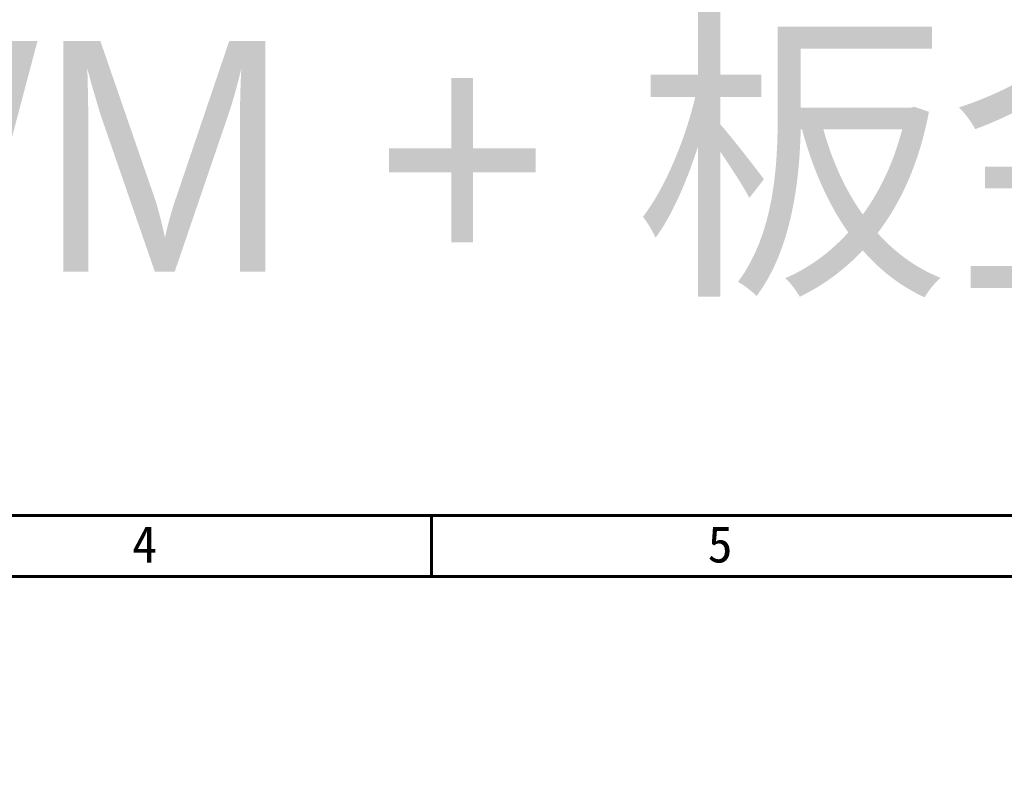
# Model space of a CAD drawing. Header units: millimetres. Extents: x 399 to 6233, y -1870 to 1602.
# Tile 530 of 656: x 5933 to 6019, y -75 to -9. Entities that reach past the tile are written whole.
import ezdxf

# ---------------------------------------------------------------- set-up
doc = ezdxf.new("R2010")
doc.units = ezdxf.units.MM
doc.layers.add('BORDER', color=7, linetype='Continuous')
doc.styles.get("Standard").update_dxf_attribs({"font": 'arial.ttf'})
doc.styles.add('標題欄', font='txt')

# ---------------------------------------------------------------- blocks, each defined once
blk = doc.blocks.new('A4-英文圖框-橫式')
at = {"layer": 'BORDER', "color": 123, "linetype": 'Continuous', "lineweight": 60, "ltscale": 25.4}
for p, q in [((2350.697, 183.498), (2350.697, 188.794)), ((2151.697, 183.498), (2549.792, 183.498))]:
    blk.add_line(p, q, dxfattribs=at)
blk.add_lwpolyline([(2151.697, 188.794), (2555.087, 188.794), (2555.087, -95.061), (2151.697, -95.061)], close=True, dxfattribs=at)
at = {"color": 60, "style": '標題欄'}
for s, p in [('4', (2324.762, 184.716)), ('5', (2374.611, 184.716))]:
    blk.add_text(s, height=3.177, dxfattribs=at).set_placement(p)

msp = doc.modelspace()

# ---------------------------------------------------------------- block references
msp.add_blockref('A4-英文圖框-橫式', (3618.375, -240.567))

# ---------------------------------------------------------------- texts
at = {"color": 7, "insert": (5971.767, -21.773), "char_height": 20, "attachment_point": 5}
msp.add_mtext_dynamic_manual_height_columns('{\\fPMingLiU|b0|i0|c136|p18;下折WM + 板金P03}', width=252.6866, gutter_width=12.5, heights=[0], dxfattribs=at)

doc.saveas('drawing.dxf')
